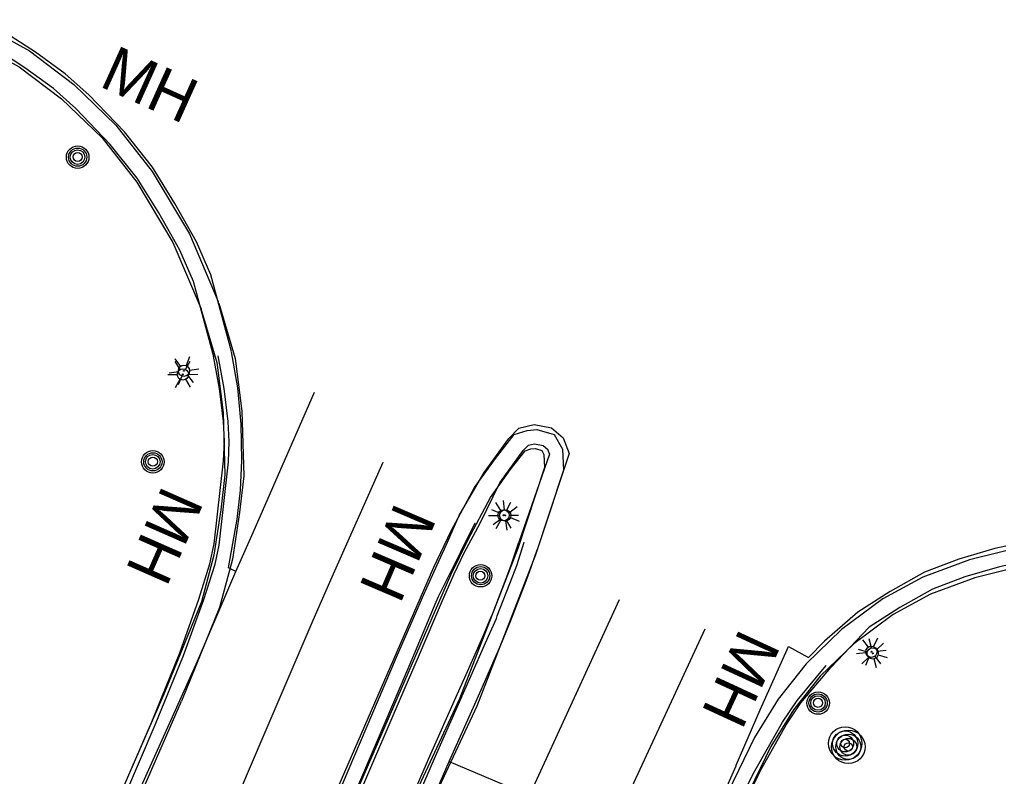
# Model space of a CAD drawing. Extents: x 588843 to 2552415, y 180129 to 269402.
# Drawn here: x 594716.2 to 594846.6, y 185038.1 to 185139 of the extents above; entities that cross this region are included whole.
import ezdxf

# ---------------------------------------------------------------- set-up
doc = ezdxf.new("R2010")
doc.units = 0
for name, color, linetype in [('Default', 7, 'Continuous'), ('E_LTG', 7, 'Continuous'), ('E_MISCPROP', 7, 'Continuous'), ('E_RDWY_AsphConc', 7, 'Continuous'), ('E_RDWY_C_and_G', 7, 'Continuous'), ('E_RDWY_PavtEdge', 7, 'Continuous'), ('E_STRUCT_Joint', 7, 'Continuous'), ('E_UTL_MH', 7, 'Continuous'), ('E_UTL_MH_Text', 7, 'Continuous')]:
    doc.layers.add(name, color=color, linetype=linetype)

# ---------------------------------------------------------------- blocks, each defined once
blk = doc.blocks.new('LPOL')
at = {"layer": 'Default'}
for p, q in [((-0.75, 1.3), (-2, 3.46)), ((0.75, 1.3), (2, 3.46)), ((-4, 0), (-1.5, 0)), ((1.5, 0), (4, 0)), ((-2, -3.46), (-0.75, -1.3)), ((2, -3.46), (0.75, -1.3))]:
    blk.add_line(p, q, dxfattribs=at)
for radius in [1.5, 1.5, 1.5, 0.125]:
    blk.add_circle((0, 0), radius, dxfattribs=at)
blk = doc.blocks.new('MHO')
at = {"layer": 'Default'}
for centre, radius in [((0.08, -0.12), 3), ((0.08, -0.12), 2.43), ((0.07, -0.15), 1.94), ((0.02, -0.16), 1.21)]:
    blk.add_circle(centre, radius, dxfattribs=at)
blk = doc.blocks.new('MHT')
at = {"layer": 'E_UTL_MH_Text'}
blk.add_text('MH', height=12, dxfattribs=at).set_placement((-9.81, -6))
blk = doc.blocks.new('POLE')
at = {"layer": 'Default'}
for radius in [4.46, 3.35, 2.23, 1.12]:
    blk.add_circle((0, 0), radius, dxfattribs=at)
blk = doc.blocks.new('POLE_3')
at = {"layer": 'E_MISCPROP'}
for radius in [14.64, 10.98, 7.32, 3.66]:
    blk.add_circle((0, 0), radius, dxfattribs=at)
blk = doc.blocks.new('LPOL_4')
at = {"layer": 'E_LTG'}
for p, q in [((-2.46, 4.26), (-6.56, 11.36)), ((2.46, 4.26), (6.56, 11.36)), ((-13.12, 0), (-4.92, 0)), ((4.92, 0), (13.12, 0)), ((-6.56, -11.36), (-2.46, -4.26)), ((6.56, -11.36), (2.46, -4.26))]:
    blk.add_line(p, q, dxfattribs=at)
for radius in [4.92, 4.92, 4.92, 0.41]:
    blk.add_circle((0, 0), radius, dxfattribs=at)

msp = doc.modelspace()

# ---------------------------------------------------------------- linework, layer by layer
at = {"layer": 'E_RDWY_AsphConc'}
msp.add_lwpolyline([(594773.4, 185040.08), (594784.12, 185035.55), (594794.97, 185030.61), (594805.98, 185026.04)], dxfattribs=at)
at = {"layer": 'E_RDWY_C_and_G'}
msp.add_line((594818.65, 185055.4), (594821.34, 185053.95), dxfattribs=at)
for points in [[(594709.89, 185138.96), (594717.46, 185134.78), (594723.39, 185130.33), (594729.01, 185124.89), (594733.83, 185118.72), (594738.81, 185110.41), (594742.65, 185101.37)], [(594708.68, 185136.77), (594716.1, 185132.68), (594721.76, 185128.42), (594727.15, 185123.21), (594731.77, 185117.3), (594736.58, 185109.27), (594740.35, 185100.4)], [(594744.41, 185094.74), (594741.66, 185104.96), (594739.75, 185109.34), (594736.87, 185114.47), (594733.87, 185119.28), (594730.13, 185123.98), (594725.4, 185128.93), (594722.24, 185131.71), (594718.29, 185134.6), (594715.05, 185136.72)], [(594742.03, 185094.01), (594739.32, 185104.07), (594737.51, 185108.22), (594734.72, 185113.2), (594731.83, 185117.83), (594728.24, 185122.33), (594723.66, 185127.13), (594720.67, 185129.76), (594716.87, 185132.54), (594713.76, 185134.58)], [(594740.32, 185100.46), (594742.43, 185093.26), (594743.28, 185086.6), (594743.53, 185078.27), (594743, 185073.6), (594742.07, 185067.56), (594740.42, 185061.38), (594735.4, 185049.06)], [(594742.72, 185101.16), (594744.89, 185093.78), (594745.77, 185086.79), (594746.04, 185078.17), (594745.48, 185073.27), (594744.52, 185067.05), (594742.79, 185060.59), (594737.72, 185048.12)], [(594706.84, 184962.66), (594711.92, 184980.77), (594717.65, 184998.69), (594724.04, 185016.39), (594724.04, 185016.39), (594731.6, 185035.07), (594739.89, 185053.45), (594739.89, 185053.45), (594745, 185065.38), (594744.01, 185065.87), (594745.17, 185072.36), (594745.6, 185076.26), (594745.79, 185080.18), (594745.79, 185080.18), (594745.69, 185085.04), (594745.23, 185089.87), (594744.41, 185094.66), (594744.41, 185094.66)], [(594714.1, 184996.95), (594717.62, 185007.16), (594721.59, 185017.21), (594721.59, 185017.21), (594733.77, 185045.37), (594733.77, 185045.37), (594737.51, 185054.54), (594737.51, 185054.54), (594740.06, 185061.7), (594740.06, 185061.7), (594741.54, 185066.43), (594741.54, 185066.43), (594742.09, 185069.07), (594742.09, 185069.07), (594743.35, 185080.13), (594743.35, 185080.13), (594743.47, 185082.77), (594743.35, 185085.41), (594743.35, 185085.41), (594742.8, 185089.78), (594742, 185094.11), (594742, 185094.11)], [(594714.81, 184996.79), (594718.3, 185006.93), (594722.22, 185016.9), (594722.22, 185016.9), (594734.23, 185044.98), (594734.23, 185044.98), (594737.99, 185054.2), (594737.99, 185054.2), (594740.71, 185061.68), (594740.71, 185061.68), (594742.22, 185066.37), (594742.22, 185066.37), (594742.76, 185068.89), (594742.76, 185068.89), (594743.99, 185080.04), (594743.99, 185080.04), (594744.11, 185082.72), (594743.97, 185085.41), (594743.97, 185085.41), (594743.42, 185089.79), (594742.62, 185094.14), (594742.62, 185094.14)], [(594774.76, 185072.87), (594778.08, 185078.59), (594781.37, 185083.13), (594782.7, 185084.5), (594784.76, 185084.98), (594787.06, 185084.53), (594788.63, 185083.21), (594789.44, 185081.11), (594785.14, 185068.27)], [(594758.64, 185036.67), (594771.39, 185065.98), (594773.71, 185070.81), (594776.78, 185076.58), (594779.58, 185080.47), (594782.07, 185083.64), (594783.8, 185084.2), (594785.13, 185084.33), (594787.44, 185083.67), (594788.53, 185081.7), (594788.65, 185078.92), (594784.94, 185067.62), (594777.09, 185047.47), (594769.51, 185031.18)], [(594777.54, 185071.85), (594780.18, 185077.22), (594783.29, 185081.52), (594783.98, 185082.23), (594784.81, 185082.42), (594785.95, 185082.2), (594786.53, 185081.72), (594786.8, 185081.02), (594782.71, 185069.33)], [(594760.93, 185035.68), (594773.66, 185064.94), (594775.94, 185069.68), (594778.91, 185075.26), (594781.57, 185078.96), (594783.56, 185081.49), (594784.32, 185081.74), (594784.91, 185081.8), (594785.76, 185081.55), (594786.06, 185081.01), (594786.13, 185079.27), (594782.58, 185068.47), (594774.79, 185048.45), (594767.24, 185032.23)], [(594730.73, 184958.27), (594735.43, 184974.72), (594740.5, 184991.06), (594740.5, 184991.06), (594743.36, 184999.28), (594746.58, 185007.37), (594746.58, 185007.37), (594764.75, 185050.13), (594764.75, 185050.13), (594766.4, 185053.98), (594766.4, 185053.98), (594770.17, 185062.64), (594770.17, 185062.64), (594770.26, 185062.84), (594770.26, 185062.84), (594770.43, 185063.21), (594770.43, 185063.21), (594771.82, 185066.27), (594771.82, 185066.27), (594773, 185068.9), (594773, 185068.9), (594774.76, 185072.87), (594774.76, 185072.87)], [(594732.55, 184957.54), (594737.28, 184974.13), (594742.39, 184990.61), (594742.39, 184990.61), (594745.25, 184998.84), (594748.49, 185006.93), (594748.49, 185006.93), (594763.88, 185042.86), (594763.88, 185042.86), (594768.72, 185054.25), (594768.72, 185054.25), (594771.69, 185061.36), (594771.69, 185061.36), (594772.01, 185062.06), (594772.01, 185062.06), (594772.02, 185062.09), (594772.02, 185062.09), (594773.64, 185065.37), (594774.96, 185068.03), (594774.96, 185068.03), (594776.89, 185071.91), (594776.89, 185071.91)], [(594733.16, 184957.36), (594737.86, 184973.99), (594742.95, 184990.5), (594742.95, 184990.5), (594745.81, 184998.71), (594749.04, 185006.78), (594749.04, 185006.78), (594767.56, 185049.94), (594767.56, 185049.94), (594769.32, 185054.04), (594769.32, 185054.04), (594772.54, 185061.54), (594772.67, 185061.84), (594772.67, 185061.84), (594772.7, 185061.92), (594772.7, 185061.92), (594774.1, 185065.07), (594774.1, 185065.07), (594775.43, 185067.87), (594775.43, 185067.87), (594777.54, 185071.85), (594777.54, 185071.85)], [(594763.96, 185024.94), (594770.96, 185041.09), (594770.96, 185041.09), (594774.32, 185048.6), (594774.32, 185048.6), (594775.69, 185051.68), (594775.69, 185051.68), (594777.9, 185056.7), (594777.9, 185056.7), (594779.04, 185059.35), (594779.04, 185059.35), (594779.19, 185059.71), (594779.19, 185059.71), (594781.25, 185065.06), (594781.25, 185065.06), (594781.73, 185066.37), (594781.73, 185066.37), (594782.71, 185069.33), (594782.71, 185069.33)], [(594764.55, 185024.43), (594771.59, 185040.77), (594771.59, 185040.77), (594775.69, 185050.05), (594775.69, 185050.05), (594776.34, 185051.53), (594776.34, 185051.53), (594778.27, 185055.9), (594778.27, 185055.9), (594779.71, 185059.15), (594779.71, 185059.15), (594779.84, 185059.48), (594779.84, 185059.48), (594781.92, 185064.81), (594781.92, 185064.81), (594782.42, 185066.22), (594782.42, 185066.22), (594783.41, 185069.3), (594783.41, 185069.3)], [(594877.71, 185065.75), (594868.91, 185068.38), (594863.17, 185069.42), (594857.86, 185069.72), (594851.23, 185069.06), (594842.77, 185066.96), (594836.57, 185064.64), (594831.24, 185061.78), (594825.72, 185057.68), (594821.03, 185053.11), (594817.27, 185048.39), (594814.12, 185043.28), (594804.83, 185024.13)], [(594878.29, 185065.81), (594873.6, 185067.51), (594867.78, 185069.05), (594862.98, 185069.84), (594858.38, 185070.11), (594854.67, 185069.92), (594850.77, 185069.44), (594846.17, 185068.46), (594841.35, 185067.05), (594836.8, 185065.31), (594832.22, 185062.74), (594827.91, 185059.98), (594823.46, 185056.1), (594821.34, 185053.95)], [(594766.48, 185024.09), (594773.4, 185040.08), (594773.4, 185040.08), (594776.84, 185047.74), (594776.84, 185047.74), (594778.17, 185050.72), (594778.17, 185050.72), (594780.3, 185055.64), (594780.3, 185055.64), (594781.43, 185058.33), (594781.43, 185058.33), (594781.55, 185058.64), (594781.55, 185058.64), (594783.55, 185063.79), (594783.55, 185063.79), (594784.07, 185065.21), (594784.07, 185065.21), (594785.14, 185068.27), (594785.14, 185068.27)], [(594876.99, 185063.36), (594868.33, 185065.95), (594862.88, 185066.94), (594857.91, 185067.21), (594851.66, 185066.59), (594843.51, 185064.57), (594837.6, 185062.36), (594832.59, 185059.66), (594827.35, 185055.77), (594822.89, 185051.43), (594819.32, 185046.95), (594816.31, 185042.07), (594807.08, 185023.04)], [(594877.44, 185063.46), (594872.86, 185065.12), (594867.26, 185066.6), (594862.7, 185067.35), (594858.36, 185067.61), (594854.89, 185067.43), (594851.18, 185066.97), (594846.78, 185066.03), (594842.15, 185064.67), (594837.86, 185063.04), (594833.51, 185060.59), (594829.41, 185057.97), (594824.3, 185052.6)], [(594776.45, 184945.97), (594780.52, 184960.32), (594784.94, 184974.57), (594784.94, 184974.57), (594787.57, 184982.15), (594790.53, 184989.6), (594790.53, 184989.6), (594802.59, 185018.02), (594802.59, 185018.02), (594805.98, 185026.04), (594805.98, 185026.04), (594810.8, 185037.48), (594810.8, 185037.48), (594811.66, 185039.52), (594811.66, 185039.52), (594811.7, 185039.61), (594811.7, 185039.61), (594814.89, 185046.97), (594814.89, 185046.97), (594816.19, 185049.92), (594816.19, 185049.92), (594818.65, 185055.4), (594818.65, 185055.4)], [(594778.35, 184945.47), (594782.3, 184959.57), (594786.6, 184973.57), (594786.6, 184973.57), (594789.25, 184981.26), (594792.24, 184988.82), (594792.24, 184988.82), (594806.25, 185021.99), (594806.25, 185021.99), (594807.68, 185025.21), (594807.68, 185025.21), (594812.18, 185034.79), (594812.18, 185034.79), (594813.96, 185038.42), (594813.96, 185038.42), (594814.51, 185039.46), (594814.51, 185039.46), (594817.84, 185045.3), (594817.84, 185045.3), (594819.79, 185048.22), (594819.79, 185048.22), (594823.69, 185052.86), (594823.69, 185052.86)], [(594778.95, 184945.27), (594782.91, 184959.32), (594787.21, 184973.28), (594787.21, 184973.28), (594789.85, 184980.94), (594792.83, 184988.49), (594792.83, 184988.49), (594806.87, 185021.84), (594806.87, 185021.84), (594808.25, 185024.94), (594808.25, 185024.94), (594812.64, 185034.25), (594812.64, 185034.25), (594814.56, 185038.13), (594814.56, 185038.13), (594815.12, 185039.2), (594815.12, 185039.2), (594818.34, 185044.95), (594818.34, 185044.95), (594820.32, 185047.92), (594820.32, 185047.92), (594824.3, 185052.6), (594824.3, 185052.6)], [(594735.4, 185049.06), (594725.72, 185026.83), (594722.03, 185017.56), (594717.18, 185004.62), (594714.63, 184997.32), (594710.04, 184983.27)], [(594737.69, 185048.06), (594728.02, 185025.87), (594724.36, 185016.66), (594719.53, 185003.77), (594717, 184996.52), (594712.41, 184982.49)]]:
    msp.add_lwpolyline(points, dxfattribs=at)
at = {"layer": 'E_RDWY_PavtEdge'}
msp.add_lwpolyline([(594718.44, 184959.72), (594723.33, 184977.1), (594728.64, 184994.35), (594728.64, 184994.35), (594731.75, 185003.32), (594735.28, 185012.13), (594735.28, 185012.13), (594748.62, 185043.35), (594748.62, 185043.35), (594755.3, 185058.92), (594755.3, 185058.92), (594757.82, 185064.69), (594757.82, 185064.69), (594764.63, 185079.98), (594764.63, 185079.98)], dxfattribs=at)
at = {"layer": 'E_STRUCT_Joint'}
for points in [[(594745, 185065.38), (594747.3, 185070.61), (594755.47, 185089.3)], [(594784.12, 185035.55), (594796.13, 185061.65)], [(594794.97, 185030.61), (594807.54, 185057.76)]]:
    msp.add_lwpolyline(points, dxfattribs=at)

# ---------------------------------------------------------------- block references
at = {"layer": 'E_LTG'}
for name, p, xscale, yscale, rotation in [('LPOL', (594738.07, 185092.15), 0.4999999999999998, 0.4999999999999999, -112.13228355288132), ('LPOL_4', (594737.93, 185091.67), 0.15240030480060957, 0.15240030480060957, 0.8014450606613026), ('LPOL', (594780.9, 185072.88), 0.49999999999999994, 0.49999999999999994, -23.250228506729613), ('LPOL_4', (594780.68, 185072.89), 0.15240030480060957, 0.15240030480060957, 0.8014450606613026), ('LPOL', (594829.71, 185054.7), 0.4999999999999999, 0.4999999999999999, -113.23245135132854), ('LPOL_4', (594829.88, 185054.48), 0.1524003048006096, 0.1524003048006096, -15.969778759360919)]:
    msp.add_blockref(name, p, dxfattribs=dict(at, xscale=xscale, yscale=yscale, rotation=rotation))
at = {"layer": 'E_MISCPROP'}
for name, p, xscale, yscale, rotation in [('POLE', (594826.21, 185042.48), 0.4999999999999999, 0.4999999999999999, -113.23245135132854), ('POLE_3', (594826.63, 185042.03), 0.15240030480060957, 0.15240030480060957, 0.8014450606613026)]:
    msp.add_blockref(name, p, dxfattribs=dict(at, xscale=xscale, yscale=yscale, rotation=rotation))
at = {"layer": 'E_UTL_MH'}
for p, xscale, yscale, rotation in [((594723.97, 185120.64), 0.49999999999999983, 0.4999999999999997, -113.76853656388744), ((594734, 185080.03), 0.4999999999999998, 0.4999999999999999, -112.13228355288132), ((594777.6, 185064.91), 0.49999999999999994, 0.49999999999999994, -23.250228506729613), ((594822.67, 185047.88), 0.4999999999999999, 0.4999999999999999, -113.23245135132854)]:
    msp.add_blockref('MHO', p, dxfattribs=dict(at, xscale=xscale, yscale=yscale, rotation=rotation))
at = {"layer": 'E_UTL_MH_Text'}
for p, xscale, yscale, rotation in [((594732.33, 185130.86), 0.5, 0.5, -24.25797329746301), ((594736.04, 185071.34), 0.49999999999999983, 0.4999999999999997, -113.76853656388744), ((594767.1, 185069.09), 0.4999999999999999, 0.4999999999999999, -113.23245135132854), ((594812.88, 185052.27), 0.4999999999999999, 0.49999999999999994, -114.76916852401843)]:
    msp.add_blockref('MHT', p, dxfattribs=dict(at, xscale=xscale, yscale=yscale, rotation=rotation))

doc.saveas('drawing.dxf')
